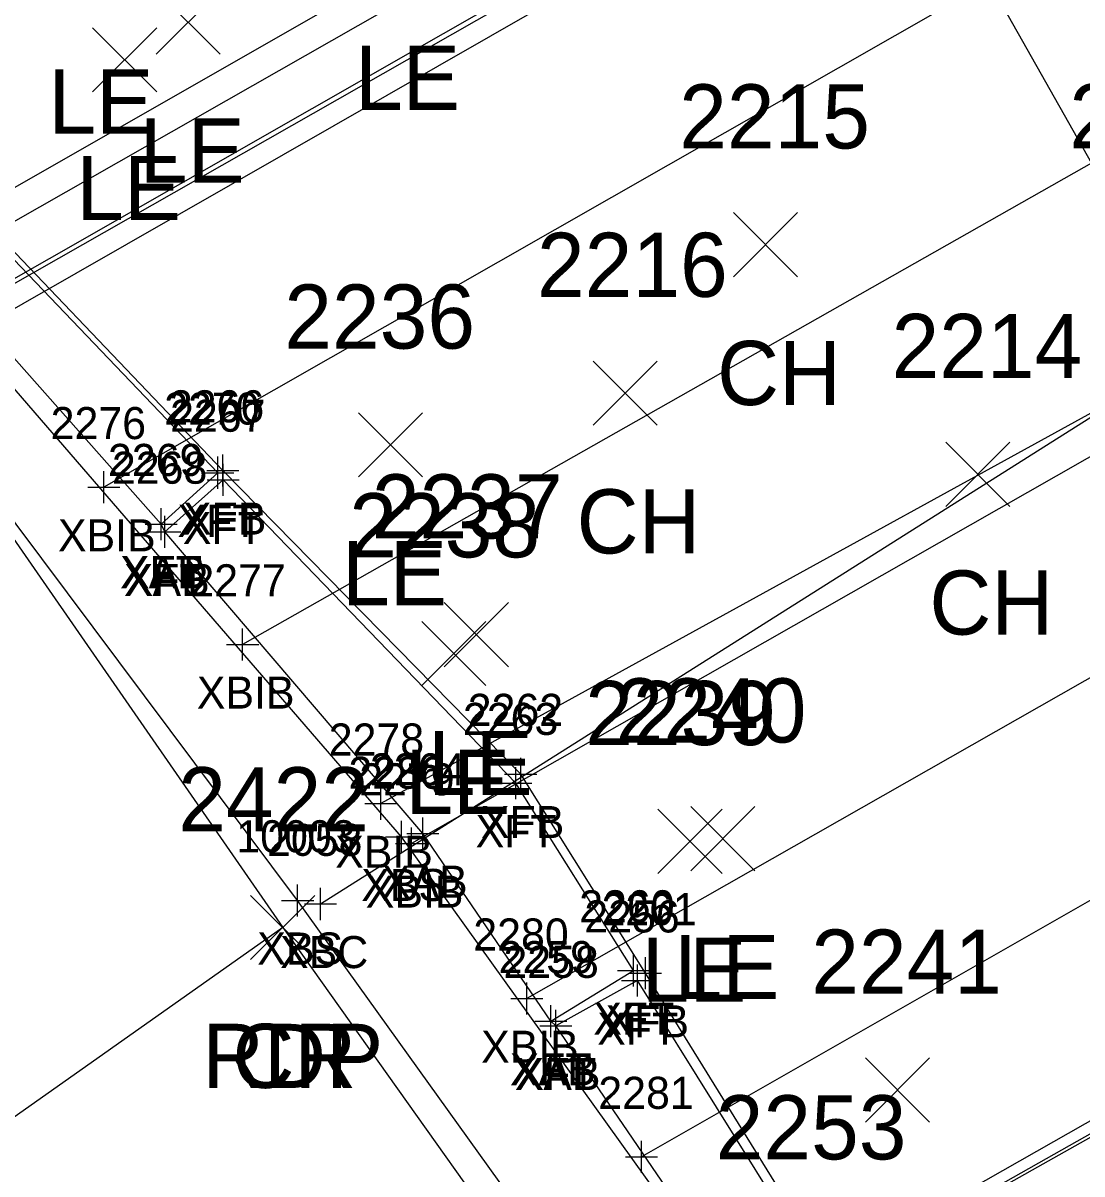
# Model space of a CAD drawing. Extents: x 1653135 to 1655489, y 602711 to 605684.
# Drawn here: x 1653747.36 to 1653780.39, y 605251.57 to 605287.46 of the extents above; entities that cross this region are included whole.
import ezdxf

# ---------------------------------------------------------------- set-up
doc = ezdxf.new("R2010")
doc.units = 0
for name, color, linetype in [('B_A', 7, 'Continuous'), ('B_I', 7, 'Continuous'), ('B_TIC', 7, 'Continuous'), ('BB', 7, 'Continuous'), ('BDC', 7, 'Continuous'), ('BELB', 7, 'Continuous'), ('BF', 7, 'Continuous'), ('BFT', 7, 'Continuous'), ('BR', 7, 'Continuous'), ('BSE', 7, 'Continuous'), ('BSUBM', 7, 'Continuous'), ('L_A', 7, 'Continuous'), ('L_I', 7, 'Continuous'), ('L_TIC', 7, 'Continuous'), ('LELB', 7, 'Continuous'), ('P_A', 7, 'Continuous'), ('P_I', 7, 'Continuous'), ('P_TIC', 7, 'Continuous'), ('PET', 7, 'Continuous'), ('PRC', 7, 'Continuous')]:
    doc.layers.add(name, color=color, linetype=linetype)

msp = doc.modelspace()

# ---------------------------------------------------------------- linework, layer by layer
at = {"layer": 'B_TIC'}
for p, q in [((1653753.444, 605273.437), (1653753.519, 605273.437)), ((1653753.444, 605273.437), (1653753.519, 605273.437)), ((1653753.596, 605273.506), (1653753.671, 605273.506)), ((1653753.596, 605273.506), (1653753.671, 605273.506)), ((1653753.607, 605273.214), (1653753.683, 605273.214)), ((1653753.607, 605273.214), (1653753.683, 605273.214)), ((1653749.887, 605272.984), (1653749.962, 605272.984)), ((1653749.887, 605272.984), (1653749.962, 605272.984)), ((1653751.675, 605271.835), (1653751.751, 605271.835)), ((1653751.675, 605271.835), (1653751.751, 605271.835)), ((1653751.675, 605271.835), (1653751.751, 605271.835)), ((1653751.675, 605271.835), (1653751.751, 605271.835)), ((1653751.794, 605271.593), (1653751.87, 605271.593)), ((1653751.794, 605271.593), (1653751.87, 605271.593)), ((1653751.794, 605271.593), (1653751.87, 605271.593)), ((1653751.794, 605271.593), (1653751.87, 605271.593)), ((1653754.218, 605268.081), (1653754.293, 605268.081)), ((1653754.218, 605268.081), (1653754.293, 605268.081)), ((1653762.741, 605263.76), (1653762.816, 605263.76)), ((1653762.741, 605263.76), (1653762.816, 605263.76)), ((1653762.89, 605264.042), (1653762.965, 605264.042)), ((1653762.89, 605264.042), (1653762.965, 605264.042)), ((1653758.532, 605263.117), (1653758.608, 605263.117)), ((1653758.532, 605263.117), (1653758.608, 605263.117)), ((1653759.175, 605262.081), (1653759.25, 605262.081)), ((1653759.175, 605262.081), (1653759.25, 605262.081)), ((1653759.838, 605262.185), (1653759.914, 605262.185)), ((1653759.838, 605262.185), (1653759.914, 605262.185)), ((1653759.486, 605261.876), (1653759.562, 605261.876)), ((1653759.486, 605261.876), (1653759.562, 605261.876)), ((1653755.933, 605260.1), (1653756.009, 605260.1)), ((1653755.933, 605260.1), (1653756.009, 605260.1)), ((1653756.648, 605259.989), (1653756.723, 605259.989)), ((1653756.648, 605259.989), (1653756.723, 605259.989)), ((1653766.41, 605257.916), (1653766.486, 605257.916)), ((1653766.41, 605257.916), (1653766.486, 605257.916)), ((1653766.532, 605257.601), (1653766.608, 605257.601)), ((1653766.532, 605257.601), (1653766.608, 605257.601)), ((1653766.779, 605257.828), (1653766.855, 605257.828)), ((1653766.779, 605257.828), (1653766.855, 605257.828)), ((1653763.084, 605257.038), (1653763.16, 605257.038)), ((1653763.084, 605257.038), (1653763.16, 605257.038)), ((1653763.832, 605256.332), (1653763.908, 605256.332)), ((1653763.832, 605256.332), (1653763.908, 605256.332)), ((1653763.832, 605256.332), (1653763.908, 605256.332)), ((1653763.832, 605256.332), (1653763.908, 605256.332)), ((1653763.982, 605256.185), (1653764.057, 605256.185)), ((1653763.982, 605256.185), (1653764.057, 605256.185)), ((1653763.982, 605256.185), (1653764.057, 605256.185)), ((1653763.982, 605256.185), (1653764.057, 605256.185)), ((1653766.656, 605252.101), (1653766.732, 605252.101)), ((1653766.656, 605252.101), (1653766.732, 605252.101))]:
    msp.add_line(p, q, dxfattribs=at)
for points in [[(1653753.44, 605272.937), (1653753.44, 605273.937)], [(1653753.44, 605272.937), (1653753.44, 605273.937)], [(1653753.592, 605273.006), (1653753.592, 605274.006)], [(1653753.592, 605273.006), (1653753.592, 605274.006)], [(1653749.883, 605272.484), (1653749.883, 605273.485)], [(1653749.883, 605272.484), (1653749.883, 605273.485)], [(1653752.94, 605273.437), (1653753.94, 605273.437)], [(1653752.94, 605273.437), (1653753.94, 605273.437)], [(1653753.092, 605273.506), (1653754.092, 605273.506)], [(1653753.092, 605273.506), (1653754.092, 605273.506)], [(1653753.604, 605272.714), (1653753.604, 605273.714)], [(1653753.604, 605272.714), (1653753.604, 605273.714)], [(1653753.104, 605273.214), (1653754.104, 605273.214)], [(1653753.104, 605273.214), (1653754.104, 605273.214)], [(1653749.383, 605272.984), (1653750.383, 605272.984)], [(1653749.383, 605272.984), (1653750.383, 605272.984)], [(1653751.672, 605271.335), (1653751.672, 605272.335)], [(1653751.672, 605271.335), (1653751.672, 605272.335)], [(1653751.672, 605271.335), (1653751.672, 605272.335)], [(1653751.672, 605271.335), (1653751.672, 605272.335)], [(1653751.791, 605271.093), (1653751.791, 605272.093)], [(1653751.791, 605271.093), (1653751.791, 605272.093)], [(1653751.791, 605271.093), (1653751.791, 605272.093)], [(1653751.791, 605271.093), (1653751.791, 605272.093)], [(1653751.172, 605271.835), (1653752.172, 605271.835)], [(1653751.172, 605271.835), (1653752.172, 605271.835)], [(1653751.172, 605271.835), (1653752.172, 605271.835)], [(1653751.172, 605271.835), (1653752.172, 605271.835)], [(1653751.291, 605271.593), (1653752.291, 605271.593)], [(1653751.291, 605271.593), (1653752.291, 605271.593)], [(1653751.291, 605271.593), (1653752.291, 605271.593)], [(1653751.291, 605271.593), (1653752.291, 605271.593)], [(1653754.214, 605267.581), (1653754.214, 605268.581)], [(1653754.214, 605267.581), (1653754.214, 605268.581)], [(1653753.714, 605268.081), (1653754.714, 605268.081)], [(1653753.714, 605268.081), (1653754.714, 605268.081)], [(1653762.886, 605263.542), (1653762.886, 605264.542)], [(1653762.886, 605263.542), (1653762.886, 605264.542)], [(1653762.737, 605263.26), (1653762.737, 605264.26)], [(1653762.737, 605263.26), (1653762.737, 605264.26)], [(1653762.237, 605263.76), (1653763.237, 605263.76)], [(1653762.237, 605263.76), (1653763.237, 605263.76)], [(1653762.386, 605264.042), (1653763.386, 605264.042)], [(1653762.386, 605264.042), (1653763.386, 605264.042)], [(1653758.529, 605262.617), (1653758.529, 605263.617)], [(1653758.529, 605262.617), (1653758.529, 605263.617)], [(1653758.029, 605263.117), (1653759.029, 605263.117)], [(1653758.029, 605263.117), (1653759.029, 605263.117)], [(1653759.835, 605261.685), (1653759.835, 605262.685)], [(1653759.835, 605261.685), (1653759.835, 605262.685)], [(1653759.171, 605261.581), (1653759.171, 605262.581)], [(1653759.171, 605261.581), (1653759.171, 605262.581)], [(1653759.483, 605261.376), (1653759.483, 605262.376)], [(1653759.483, 605261.376), (1653759.483, 605262.376)], [(1653758.671, 605262.081), (1653759.671, 605262.081)], [(1653758.671, 605262.081), (1653759.671, 605262.081)], [(1653759.335, 605262.185), (1653760.335, 605262.185)], [(1653759.335, 605262.185), (1653760.335, 605262.185)], [(1653758.983, 605261.876), (1653759.983, 605261.876)], [(1653758.983, 605261.876), (1653759.983, 605261.876)], [(1653755.93, 605259.6), (1653755.93, 605260.6)], [(1653755.93, 605259.6), (1653755.93, 605260.6)], [(1653756.644, 605259.489), (1653756.644, 605260.489)], [(1653756.644, 605259.489), (1653756.644, 605260.489)], [(1653755.43, 605260.1), (1653756.43, 605260.1)], [(1653755.43, 605260.1), (1653756.43, 605260.1)], [(1653756.144, 605259.989), (1653757.144, 605259.989)], [(1653756.144, 605259.989), (1653757.144, 605259.989)], [(1653766.407, 605257.416), (1653766.407, 605258.416)], [(1653766.407, 605257.416), (1653766.407, 605258.416)], [(1653766.776, 605257.328), (1653766.776, 605258.328)], [(1653766.776, 605257.328), (1653766.776, 605258.328)], [(1653766.529, 605257.101), (1653766.529, 605258.101)], [(1653766.529, 605257.101), (1653766.529, 605258.101)], [(1653765.907, 605257.916), (1653766.907, 605257.916)], [(1653765.907, 605257.916), (1653766.907, 605257.916)], [(1653766.029, 605257.601), (1653767.029, 605257.601)], [(1653766.029, 605257.601), (1653767.029, 605257.601)], [(1653766.276, 605257.828), (1653767.276, 605257.828)], [(1653766.276, 605257.828), (1653767.276, 605257.828)], [(1653763.081, 605256.538), (1653763.081, 605257.538)], [(1653763.081, 605256.538), (1653763.081, 605257.538)], [(1653762.581, 605257.038), (1653763.581, 605257.038)], [(1653762.581, 605257.038), (1653763.581, 605257.038)], [(1653763.829, 605255.832), (1653763.829, 605256.832)], [(1653763.829, 605255.832), (1653763.829, 605256.832)], [(1653763.829, 605255.832), (1653763.829, 605256.832)], [(1653763.829, 605255.832), (1653763.829, 605256.832)], [(1653763.978, 605255.685), (1653763.978, 605256.685)], [(1653763.978, 605255.685), (1653763.978, 605256.685)], [(1653763.978, 605255.685), (1653763.978, 605256.685)], [(1653763.978, 605255.685), (1653763.978, 605256.685)], [(1653763.329, 605256.332), (1653764.329, 605256.332)], [(1653763.329, 605256.332), (1653764.329, 605256.332)], [(1653763.329, 605256.332), (1653764.329, 605256.332)], [(1653763.329, 605256.332), (1653764.329, 605256.332)], [(1653763.478, 605256.185), (1653764.478, 605256.185)], [(1653763.478, 605256.185), (1653764.478, 605256.185)], [(1653763.478, 605256.185), (1653764.478, 605256.185)], [(1653763.478, 605256.185), (1653764.478, 605256.185)], [(1653766.653, 605251.601), (1653766.653, 605252.601)], [(1653766.653, 605251.601), (1653766.653, 605252.601)], [(1653766.153, 605252.101), (1653767.153, 605252.101)], [(1653766.153, 605252.101), (1653767.153, 605252.101)]]:
    msp.add_lwpolyline(points, dxfattribs=at)
at = {"layer": 'BB'}
for points in [[(1653779.689, 605297.214), (1653745.768, 605277.801)], [(1653783.321, 605292.072), (1653749.883, 605272.984)], [(1653787.13, 605286.735), (1653754.214, 605268.081)], [(1653791.24, 605281.098), (1653758.529, 605263.117)], [(1653790.61, 605279.603), (1653759.483, 605261.876)], [(1653794.36, 605274.844), (1653763.081, 605257.038)], [(1653798.165, 605270.104), (1653766.653, 605252.101)], [(1653802.017, 605265.369), (1653770.032, 605247.187)]]:
    msp.add_lwpolyline(points, dxfattribs=at)
at = {"layer": 'BDC'}
for points in [[(1653779.71, 605300.96), (1653780.202, 605300.136), (1653781.018, 605298.862), (1653744.073, 605277.767), (1653742.941, 605277.615), (1653742.05, 605278.405), (1653741.615, 605279.199)], [(1653781.062, 605298.681), (1653744.118, 605277.638), (1653743.016, 605277.425), (1653742.05, 605278.405)], [(1653804.507, 605266.302), (1653767.102, 605245.163), (1653766.511, 605244.358), (1653766.737, 605243.266)], [(1653807.615, 605261.67), (1653804.645, 605266.212), (1653767.183, 605245.13), (1653766.651, 605244.471), (1653766.737, 605243.266), (1653769.363, 605239.918), (1653770.079, 605238.934)]]:
    msp.add_lwpolyline(points, dxfattribs=at)
at = {"layer": 'BELB'}
msp.add_lwpolyline([(1653756.644, 605259.989), (1653792.503, 605282.638)], dxfattribs=at)
at = {"layer": 'BF'}
msp.add_lwpolyline([(1653779.71, 605300.96), (1653741.615, 605279.199)], dxfattribs=at)
at = {"layer": 'BFT'}
for points in [[(1653776.666, 605242.244), (1653773.62, 605246.833), (1653772.228, 605249.025), (1653766.776, 605257.828), (1653762.886, 605264.042), (1653753.592, 605273.506), (1653744.327, 605283.215), (1653743.05, 605284.55), (1653737.231, 605285.328)], [(1653751.672, 605271.835), (1653753.44, 605273.437), (1653742.985, 605284.356), (1653737.413, 605285.102), (1653738.735, 605282.575)], [(1653763.829, 605256.332), (1653766.407, 605257.916), (1653762.737, 605263.76), (1653753.604, 605273.214), (1653751.791, 605271.593)], [(1653773.32, 605243.328), (1653776.381, 605241.802), (1653766.529, 605257.601), (1653763.978, 605256.185)]]:
    msp.add_lwpolyline(points, dxfattribs=at)
at = {"layer": 'BR'}
msp.add_lwpolyline([(1653780.202, 605300.136), (1653742.05, 605278.405)], dxfattribs=at)
at = {"layer": 'BSE'}
for points in [[(1653773.996, 605241.411), (1653759.171, 605262.081), (1653743.376, 605280.344)], [(1653770.7, 605239.52), (1653755.93, 605260.1), (1653741.57, 605279.28)]]:
    msp.add_lwpolyline(points, dxfattribs=at)
at = {"layer": 'BSUBM'}
msp.add_lwpolyline([(1653773.32, 605243.328), (1653769.84, 605247.617), (1653763.978, 605256.185), (1653763.829, 605256.332), (1653759.835, 605262.185), (1653751.791, 605271.593), (1653751.672, 605271.835), (1653742.394, 605282.293), (1653738.735, 605282.575)], dxfattribs=at)
at = {"layer": 'L_TIC'}
for points in [[(1653751.518, 605286.482), (1653753.518, 605288.482)], [(1653753.518, 605286.482), (1653751.518, 605288.482)], [(1653751.518, 605286.482), (1653753.518, 605288.482)], [(1653753.518, 605286.482), (1653751.518, 605288.482)], [(1653749.536, 605285.313), (1653751.536, 605287.313)], [(1653751.536, 605285.313), (1653749.536, 605287.313)], [(1653749.536, 605285.313), (1653751.536, 605287.313)], [(1653751.536, 605285.313), (1653749.536, 605287.313)], [(1653769.523, 605279.546), (1653771.523, 605281.546)], [(1653771.523, 605279.546), (1653769.523, 605281.546)], [(1653769.523, 605279.546), (1653771.523, 605281.546)], [(1653771.523, 605279.546), (1653769.523, 605281.546)], [(1653765.142, 605274.919), (1653767.142, 605276.919)], [(1653767.142, 605274.919), (1653765.142, 605276.919)], [(1653765.142, 605274.919), (1653767.142, 605276.919)], [(1653767.142, 605274.919), (1653765.142, 605276.919)], [(1653757.827, 605273.306), (1653759.827, 605275.306)], [(1653759.827, 605273.306), (1653757.827, 605275.306)], [(1653757.827, 605273.306), (1653759.827, 605275.306)], [(1653759.827, 605273.306), (1653757.827, 605275.306)], [(1653776.146, 605272.388), (1653778.146, 605274.388)], [(1653778.146, 605272.388), (1653776.146, 605274.388)], [(1653776.146, 605272.388), (1653778.146, 605274.388)], [(1653778.146, 605272.388), (1653776.146, 605274.388)], [(1653760.503, 605267.387), (1653762.503, 605269.387)], [(1653762.503, 605267.387), (1653760.503, 605269.387)], [(1653760.503, 605267.387), (1653762.503, 605269.387)], [(1653762.503, 605267.387), (1653760.503, 605269.387)], [(1653759.8, 605266.797), (1653761.8, 605268.797)], [(1653761.8, 605266.797), (1653759.8, 605268.797)], [(1653759.8, 605266.797), (1653761.8, 605268.797)], [(1653761.8, 605266.797), (1653759.8, 605268.797)], [(1653768.194, 605261.024), (1653770.194, 605263.024)], [(1653770.194, 605261.024), (1653768.194, 605263.024)], [(1653768.194, 605261.024), (1653770.194, 605263.024)], [(1653770.194, 605261.024), (1653768.194, 605263.024)], [(1653767.166, 605260.942), (1653769.166, 605262.942)], [(1653769.166, 605260.942), (1653767.166, 605262.942)], [(1653767.166, 605260.942), (1653769.166, 605262.942)], [(1653769.166, 605260.942), (1653767.166, 605262.942)], [(1653773.641, 605253.191), (1653775.641, 605255.191)], [(1653775.641, 605253.191), (1653773.641, 605255.191)], [(1653773.641, 605253.191), (1653775.641, 605255.191)], [(1653775.641, 605253.191), (1653773.641, 605255.191)]]:
    msp.add_lwpolyline(points, dxfattribs=at)
at = {"layer": 'LELB'}
msp.add_lwpolyline([(1653767.912, 605313.714), (1653771.773, 605298.865), (1653782.124, 605280.552), (1653783.638, 605270.819), (1653783.019, 605261.283), (1653786.548, 605249.5)], dxfattribs=at)
at = {"layer": 'P_TIC'}
for points in [[(1653754.463, 605258.253), (1653756.463, 605260.253)], [(1653756.463, 605258.253), (1653754.463, 605260.253)], [(1653754.463, 605258.253), (1653756.463, 605260.253)], [(1653756.463, 605258.253), (1653754.463, 605260.253)], [(1653754.463, 605258.253), (1653756.463, 605260.253)], [(1653756.463, 605258.253), (1653754.463, 605260.253)], [(1653754.463, 605258.253), (1653756.463, 605260.253)], [(1653756.463, 605258.253), (1653754.463, 605260.253)]]:
    msp.add_lwpolyline(points, dxfattribs=at)
at = {"layer": 'PET'}
msp.add_lwpolyline([(1653654.524, 605279.776), (1653665.481, 605274.477), (1653678.068, 605269.653), (1653696.029, 605266.473), (1653709.03, 605265.366), (1653717.526, 605266.073), (1653726.648, 605268.269), (1653743.088, 605277.115), (1653755.463, 605259.253), (1653765.921, 605244.563), (1653757.558, 605236.881), (1653747.498, 605222.75), (1653729.711, 605207.167), (1653718.29, 605197.382), (1653709.642, 605189.343), (1653699.377, 605174.783), (1653695.369, 605174.396), (1653690.143, 605165.647), (1653683.772, 605149.176), (1653674.351, 605119.826), (1653662.023, 605081.754)], dxfattribs=at)
at = {"layer": 'PRC'}
msp.add_lwpolyline([(1653755.463, 605259.253), (1653733.956, 605244.083), (1653716.806, 605229.45), (1653701.213, 605213.146), (1653688.434, 605193.584), (1653676.071, 605165.019), (1653669.658, 605145.71), (1653661.47, 605123.423), (1653648.535, 605085.613)], dxfattribs=at)

# ---------------------------------------------------------------- texts
at = {"layer": 'B_A'}
for s, p in [('XFT', (1653752.184, 605271.437)), ('XFT', (1653752.184, 605271.437)), ('XFB', (1653752.352, 605271.506)), ('XFB', (1653752.352, 605271.506)), ('XBIB', (1653748.454, 605270.984)), ('XBIB', (1653748.454, 605270.984)), ('XFT', (1653752.348, 605271.214)), ('XFT', (1653752.348, 605271.214)), ('XAB', (1653750.392, 605269.835)), ('XAB', (1653750.392, 605269.835)), ('XFT', (1653750.416, 605269.835)), ('XFT', (1653750.416, 605269.835)), ('XAB', (1653750.511, 605269.593)), ('XAB', (1653750.511, 605269.593)), ('XFT', (1653750.535, 605269.593)), ('XFT', (1653750.535, 605269.593)), ('XBIB', (1653752.785, 605266.081)), ('XBIB', (1653752.785, 605266.081)), ('XFB', (1653761.646, 605262.042)), ('XFB', (1653761.646, 605262.042)), ('XFT', (1653761.481, 605261.76)), ('XFT', (1653761.481, 605261.76)), ('XBIB', (1653757.1, 605261.117)), ('XBIB', (1653757.1, 605261.117)), ('XAB', (1653758.555, 605260.185)), ('XAB', (1653758.555, 605260.185)), ('XBS', (1653757.912, 605260.081)), ('XBS', (1653757.912, 605260.081)), ('XBIB', (1653758.054, 605259.876)), ('XBIB', (1653758.054, 605259.876)), ('XBS', (1653754.67, 605258.1)), ('XBS', (1653754.67, 605258.1)), ('XBC', (1653755.381, 605257.989)), ('XBC', (1653755.381, 605257.989)), ('XFT', (1653765.151, 605255.916)), ('XFT', (1653765.151, 605255.916)), ('XFT', (1653765.273, 605255.601)), ('XFT', (1653765.273, 605255.601)), ('XFB', (1653765.536, 605255.828)), ('XFB', (1653765.536, 605255.828)), ('XBIB', (1653761.652, 605255.038)), ('XBIB', (1653761.652, 605255.038)), ('XAB', (1653762.549, 605254.332)), ('XAB', (1653762.549, 605254.332)), ('XFT', (1653762.573, 605254.332)), ('XFT', (1653762.573, 605254.332)), ('XAB', (1653762.699, 605254.185)), ('XAB', (1653762.699, 605254.185)), ('XFT', (1653762.722, 605254.185)), ('XFT', (1653762.722, 605254.185))]:
    msp.add_text(s, height=1, dxfattribs=at).set_placement(p)
at = {"layer": 'B_I'}
for s, p in [('2270', (1653751.767, 605274.937)), ('2270', (1653751.767, 605274.937)), ('2266', (1653751.911, 605275.006)), ('2266', (1653751.911, 605275.006)), ('2267', (1653751.951, 605274.714)), ('2267', (1653751.951, 605274.714)), ('2276', (1653748.226, 605274.484)), ('2276', (1653748.226, 605274.484)), ('2269', (1653750.014, 605273.335)), ('2269', (1653750.014, 605273.335)), ('2269', (1653750.014, 605273.335)), ('2269', (1653750.014, 605273.335)), ('2268', (1653750.137, 605273.093)), ('2268', (1653750.137, 605273.093)), ('2268', (1653750.137, 605273.093)), ('2268', (1653750.137, 605273.093)), ('2277', (1653752.584, 605269.581)), ('2277', (1653752.584, 605269.581)), ('2262', (1653761.233, 605265.542)), ('2262', (1653761.233, 605265.542)), ('2263', (1653761.084, 605265.26)), ('2263', (1653761.084, 605265.26)), ('2278', (1653756.899, 605264.617)), ('2278', (1653756.899, 605264.617)), ('2286', (1653757.514, 605263.581)), ('2286', (1653757.514, 605263.581)), ('2264', (1653758.181, 605263.685)), ('2264', (1653758.181, 605263.685)), ('2279', (1653757.849, 605263.376)), ('2279', (1653757.849, 605263.376)), ('10003', (1653754.017, 605261.6)), ('10003', (1653754.017, 605261.6)), ('2058', (1653754.975, 605261.489)), ('2058', (1653754.975, 605261.489)), ('2260', (1653764.71, 605259.416)), ('2260', (1653764.71, 605259.416)), ('2256', (1653764.871, 605259.101)), ('2256', (1653764.871, 605259.101)), ('2261', (1653765.406, 605259.328)), ('2261', (1653765.406, 605259.328)), ('2280', (1653761.408, 605258.538)), ('2280', (1653761.408, 605258.538)), ('2259', (1653762.195, 605257.832)), ('2259', (1653762.195, 605257.832)), ('2259', (1653762.195, 605257.832)), ('2259', (1653762.195, 605257.832)), ('2258', (1653762.348, 605257.685)), ('2258', (1653762.348, 605257.685)), ('2258', (1653762.348, 605257.685)), ('2258', (1653762.348, 605257.685)), ('2281', (1653765.307, 605253.601)), ('2281', (1653765.307, 605253.601))]:
    msp.add_text(s, height=1, dxfattribs=at).set_placement(p)
at = {"layer": 'L_A'}
for s, p in [('LE', (1653757.72, 605284.75)), ('LE', (1653757.72, 605284.75)), ('LE', (1653748.155, 605284.01)), ('LE', (1653748.155, 605284.01)), ('LE', (1653751.006, 605282.482)), ('LE', (1653751.006, 605282.482)), ('LE', (1653749.025, 605281.313)), ('LE', (1653749.025, 605281.313)), ('CH', (1653769.011, 605275.546)), ('CH', (1653769.011, 605275.546)), ('CH', (1653764.631, 605270.919)), ('CH', (1653764.631, 605270.919)), ('LE', (1653757.316, 605269.306)), ('LE', (1653757.316, 605269.306)), ('CH', (1653775.634, 605268.388)), ('CH', (1653775.634, 605268.388)), ('LE', (1653759.991, 605263.387)), ('LE', (1653759.991, 605263.387)), ('LE', (1653759.288, 605262.797)), ('LE', (1653759.288, 605262.797)), ('LE', (1653767.682, 605257.024)), ('LE', (1653767.682, 605257.024)), ('LE', (1653766.654, 605256.942)), ('LE', (1653766.654, 605256.942))]:
    msp.add_text(s, height=2, dxfattribs=at).set_placement(p)
at = {"layer": 'L_I'}
for s, p in [('2215', (1653767.83, 605283.546)), ('2215', (1653767.83, 605283.546)), ('2211', (1653779.998, 605283.552)), ('2211', (1653779.998, 605283.552)), ('2216', (1653763.395, 605278.919)), ('2216', (1653763.395, 605278.919)), ('2236', (1653755.513, 605277.306)), ('2236', (1653755.513, 605277.306)), ('2214', (1653774.453, 605276.388)), ('2214', (1653774.453, 605276.388)), ('2237', (1653758.243, 605271.387)), ('2237', (1653758.243, 605271.387)), ('2238', (1653757.54, 605270.797)), ('2238', (1653757.54, 605270.797)), ('2239', (1653764.898, 605264.942)), ('2239', (1653764.898, 605264.942)), ('2240', (1653765.848, 605265.024)), ('2240', (1653765.848, 605265.024)), ('2241', (1653771.948, 605257.191)), ('2241', (1653771.948, 605257.191)), ('2253', (1653768.968, 605252.025)), ('2253', (1653768.968, 605252.025))]:
    msp.add_text(s, height=2, dxfattribs=at).set_placement(p)
at = {"layer": 'P_A'}
for s, p in [('RDP', (1653752.951, 605254.253)), ('RDP', (1653752.951, 605254.253)), ('CR', (1653753.896, 605254.253)), ('CR', (1653753.896, 605254.253))]:
    msp.add_text(s, height=2, dxfattribs=at).set_placement(p)
at = {"layer": 'P_I'}
msp.add_text('2422', height=2, dxfattribs=at).set_placement((1653752.204, 605262.253))
msp.add_text('2422', height=2, dxfattribs=at).set_placement((1653752.204, 605262.253))
msp.add_text('2422', height=2, dxfattribs=at).set_placement((1653752.204, 605262.253))
msp.add_text('2422', height=2, dxfattribs=at).set_placement((1653752.204, 605262.253))

doc.saveas('drawing.dxf')
